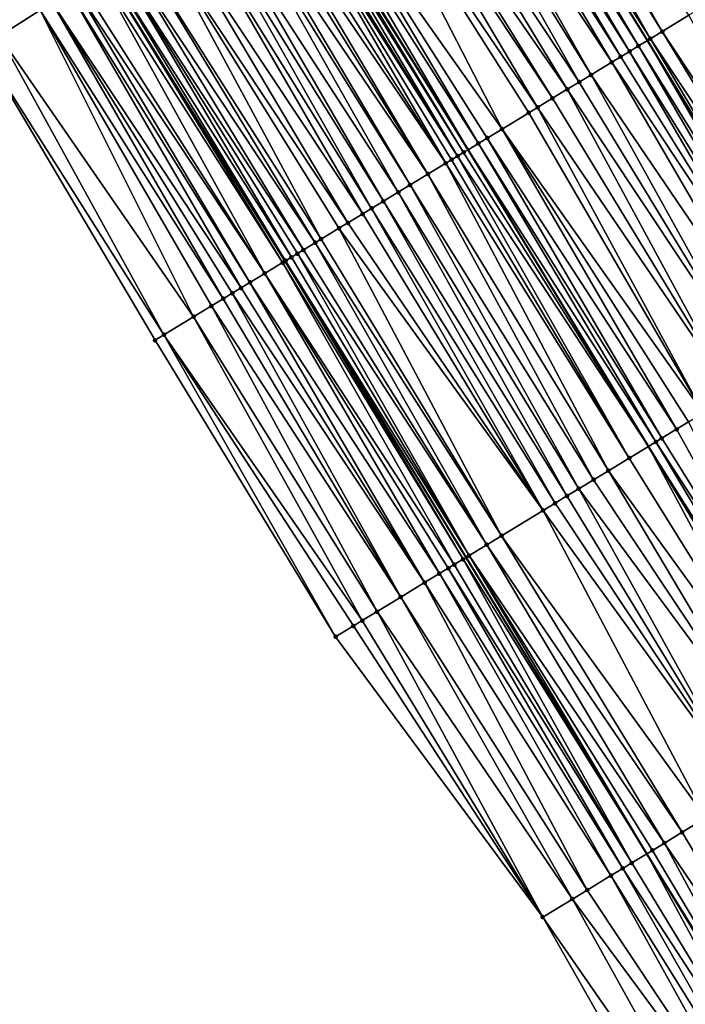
# Model space of a CAD drawing. Header units: feet. Extents: x 2004186 to 2014793, y 836912 to 864902.
# Tile 371 of 656: x 2009876 to 2009915, y 848854 to 848911. Entities that reach past the tile are written whole.
import ezdxf

# ---------------------------------------------------------------- set-up
doc = ezdxf.new("R2010")
doc.units = ezdxf.units.FT
doc.header["$LTSCALE"] = 100
doc.header["$MEASUREMENT"] = 0
for name, color, linetype, lineweight in [('EP_Travel Lane', 5, 'Continuous', 40), ('GPL_Skip Line', 2, 'Continuous', 40), ('Road Shots', 4, 'Continuous', 200), ('Road X-Section', 30, 'Continuous', 13)]:
    doc.layers.add(name, color=color, linetype=linetype, lineweight=lineweight)
doc.layers.add('I-77 SB_MM21-27-Surface-Border', color=7, linetype='Continuous')
doc.layers.add('I-77 SB_MM21-27-Surface-TIN', color=7, linetype='Continuous')

msp = doc.modelspace()

# ---------------------------------------------------------------- linework, layer by layer
at = {"layer": 'EP_Travel Lane'}
msp.add_polyline3d([(2009922.732590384, 848845.9093054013, 427.7466532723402), (2009912.311521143, 848862.9794874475, 427.6353479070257), (2009901.890393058, 848880.049765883, 427.5545564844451), (2009891.469273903, 848897.1200296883, 427.4691715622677), (2009881.063165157, 848913.8753565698, 427.4190355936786), (2009870.463312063, 848930.8352990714, 427.3590392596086), (2009859.863490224, 848947.7951915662, 427.2796639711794), (2009849.263633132, 848964.755140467, 427.2221198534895), (2009838.720720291, 848981.3424521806, 427.1364189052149), (2009827.963152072, 848998.2030135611, 427.0771608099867), (2009817.205627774, 849015.0635061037, 426.9972308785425), (2009806.448035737, 849031.9241048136, 426.949170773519), (2009795.557487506, 849048.2402471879, 426.8732766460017), (2009784.392036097, 849064.8334639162, 426.7987282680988), (2009773.226573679, 849081.4266970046, 426.7300865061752), (2009762.061131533, 849098.0198999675, 426.6504041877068), (2009750.965655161, 849114.3226856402, 426.583410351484)], dxfattribs=at)
at = {"layer": 'GPL_Skip Line'}
for points in [[(2009953.829437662, 848841.4261146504, 428.721481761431), (2009943.524610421, 848858.56616258, 428.6641164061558), (2009933.127624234, 848875.6511519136, 428.5878087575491), (2009922.730622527, 848892.7361667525, 428.519566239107), (2009912.33363203, 848909.8211631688, 428.4454982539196), (2009901.793440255, 848926.8179547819, 428.3846184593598), (2009891.20368886, 848943.7842266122, 428.3312489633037), (2009880.613957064, 848960.750467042, 428.2658008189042), (2009870.024222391, 848977.7167120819, 428.202126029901), (2009859.249325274, 848994.5654839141, 428.1196564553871), (2009848.421835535, 849011.3809139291, 428.0372503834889), (2009837.59432419, 849028.196377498, 427.9649437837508), (2009826.766831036, 849045.0118128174, 427.8841342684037), (2009815.719622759, 849061.6833479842, 427.8140215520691), (2009804.626809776, 849078.3250743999, 427.7626321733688), (2009793.534014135, 849094.966774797, 427.701693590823), (2009782.441233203, 849111.6084531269, 427.6326563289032), (2009771.182598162, 849128.138074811, 427.5321407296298)], [(2009933.158281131, 848852.2558033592, 428.2070710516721), (2009922.774190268, 848869.3486734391, 428.1384617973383), (2009912.390098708, 848886.4415446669, 428.0702190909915), (2009902.006056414, 848903.5343347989, 427.976362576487), (2009891.530412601, 848920.4104319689, 427.9136971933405), (2009880.92433474, 848937.3665026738, 427.8573967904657), (2009870.318280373, 848954.3225358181, 427.7865722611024), (2009859.712203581, 848971.2786048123, 427.72960863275), (2009849.022044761, 848987.9779411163, 427.6566642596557), (2009838.194197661, 849004.7931455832, 427.5752317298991), (2009827.36634023, 849021.608366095, 427.4986247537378), (2009816.538476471, 849038.4235964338, 427.4249755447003), (2009805.637161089, 849054.960949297, 427.3642147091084), (2009794.594976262, 849071.6363890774, 427.304301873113), (2009783.5527462, 849088.3118971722, 427.2693528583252), (2009772.510594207, 849104.9872873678, 427.1912455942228), (2009761.310572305, 849121.3920772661, 427.0964918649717)]]:
    msp.add_polyline3d(points, dxfattribs=at)
at = {"layer": 'I-77 SB_MM21-27-Surface-Border', "color": 3, "linetype": 'ByBlock', "lineweight": -2}
msp.add_polyline3d([(2009916.190808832, 848841.9269525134, 427.4272913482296), (2009906.306348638, 848859.323898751, 427.3652300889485), (2009894.37184794, 848875.4729130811, 427.2132154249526), (2009883.974851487, 848892.5579192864, 427.142303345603), (2009873.97081867, 848909.4472396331, 427.0527480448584), (2009862.872036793, 848926.0958827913, 427.0244709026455), (2009852.451987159, 848943.1679908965, 426.9473174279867), (2009842.031924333, 848960.2401201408, 426.8784663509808), (2009831.674598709, 848976.8038825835, 426.8050204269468), (2009821.351448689, 848993.9443379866, 426.7822035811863), (2009811.028325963, 849011.0847510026, 426.7466182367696), (2009801.041554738, 849028.441653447, 426.6923110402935), (2009791.258311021, 849045.3737114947, 426.6573367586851), (2009780.997530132, 849062.5701654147, 426.6372701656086), (2009770.903162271, 849079.8775549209, 426.6196813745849), (2009759.976796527, 849096.630165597, 426.552056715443), (2009748.890434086, 849112.9045776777, 426.4880582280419)], dxfattribs=at)
at = {"layer": 'I-77 SB_MM21-27-Surface-TIN', "color": 128, "linetype": 'ByBlock', "lineweight": -2}
for points in [[(2009865.756056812, 848927.8965573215, 427.1823760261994), (2009874.988709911, 848910.0827689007, 427.1073598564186), (2009877.363756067, 848911.5657240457, 427.2553744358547)], [(2009902.980997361, 848927.5593778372, 428.4376553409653), (2009902.64169887, 848927.3475370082, 428.4203208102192), (2009913.187819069, 848910.3411290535, 428.4811649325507)], [(2009903.320296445, 848927.7712177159, 428.4546242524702), (2009902.980997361, 848927.5593778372, 428.4376553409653), (2009913.187819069, 848910.3411290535, 428.4811649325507)], [(2009903.320296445, 848927.7712177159, 428.4546242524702), (2009913.187819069, 848910.3411290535, 428.4811649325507), (2009914.72533263, 848911.2771056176, 428.557372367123)], [(2009902.64169887, 848927.3475370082, 428.4203208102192), (2009901.793440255, 848926.8179547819, 428.3846184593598), (2009912.504468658, 848909.9251576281, 428.4530370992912)], [(2009902.64169887, 848927.3475370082, 428.4203208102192), (2009912.504468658, 848909.9251576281, 428.4530370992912), (2009913.187819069, 848910.3411290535, 428.4811649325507)], [(2009901.114842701, 848926.3942740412, 428.3503022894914), (2009900.605879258, 848926.0765379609, 428.3339798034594), (2009911.308598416, 848909.197219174, 428.4074624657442)], [(2009901.28449371, 848926.5001916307, 428.3578829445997), (2009901.114842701, 848926.3942740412, 428.3503022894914), (2009911.821122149, 848909.5091797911, 428.422881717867)], [(2009901.114842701, 848926.3942740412, 428.3503022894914), (2009911.308598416, 848909.197219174, 428.4074624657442), (2009911.821122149, 848909.5091797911, 428.422881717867)], [(2009901.623788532, 848926.7120383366, 428.3774779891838), (2009901.28449371, 848926.5001916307, 428.3578829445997), (2009911.821122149, 848909.5091797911, 428.422881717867)], [(2009901.623788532, 848926.7120383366, 428.3774779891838), (2009912.33363203, 848909.8211631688, 428.4454982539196), (2009901.793440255, 848926.8179547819, 428.3846184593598)], [(2009901.623788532, 848926.7120383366, 428.3774779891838), (2009911.821122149, 848909.5091797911, 428.422881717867), (2009912.33363203, 848909.8211631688, 428.4454982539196)], [(2009912.504468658, 848909.9251576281, 428.4530370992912), (2009901.793440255, 848926.8179547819, 428.3846184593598), (2009912.33363203, 848909.8211631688, 428.4454982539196)], [(2009900.096926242, 848925.7587851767, 428.3112319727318), (2009899.248686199, 848925.2291731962, 428.2640845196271), (2009910.283582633, 848908.5732458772, 428.3601609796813)], [(2009900.605879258, 848926.0765379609, 428.3339798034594), (2009900.096926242, 848925.7587851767, 428.3112319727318), (2009910.796085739, 848908.8852403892, 428.3862983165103)], [(2009900.096926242, 848925.7587851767, 428.3112319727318), (2009910.283582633, 848908.5732458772, 428.3601609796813), (2009910.796085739, 848908.8852403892, 428.3862983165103)], [(2009900.605879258, 848926.0765379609, 428.3339798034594), (2009910.796085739, 848908.8852403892, 428.3862983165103), (2009911.308598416, 848909.197219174, 428.4074624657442)], [(2009899.248686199, 848925.2291731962, 428.2640845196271), (2009898.570087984, 848924.805493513, 428.2301750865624), (2009909.087742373, 848907.8452581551, 428.2990071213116)], [(2009899.248686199, 848925.2291731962, 428.2640845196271), (2009909.087742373, 848907.8452581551, 428.2990071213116), (2009910.283582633, 848908.5732458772, 428.3601609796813)], [(2009898.570087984, 848924.805493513, 428.2301750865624), (2009897.382528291, 848924.0640746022, 428.1787324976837), (2009908.404397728, 848907.4292772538, 428.2678827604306)], [(2009898.570087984, 848924.805493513, 428.2301750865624), (2009908.404397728, 848907.4292772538, 428.2678827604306), (2009909.087742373, 848907.8452581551, 428.2990071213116)], [(2009897.382528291, 848924.0640746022, 428.1787324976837), (2009896.364612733, 848923.4285842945, 428.1391069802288), (2009907.721060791, 848907.0132836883, 428.2327538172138)], [(2009897.382528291, 848924.0640746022, 428.1787324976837), (2009907.721060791, 848907.0132836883, 428.2327538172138), (2009908.404397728, 848907.4292772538, 428.2678827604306)], [(2009896.364612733, 848923.4285842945, 428.1391069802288), (2009895.855662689, 848923.1108267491, 428.1145277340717), (2009906.866870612, 848906.4933229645, 428.1987190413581)], [(2009896.364612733, 848923.4285842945, 428.1391069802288), (2009906.866870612, 848906.4933229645, 428.1987190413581), (2009907.721060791, 848907.0132836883, 428.2327538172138)], [(2009895.855662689, 848923.1108267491, 428.1145277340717), (2009894.837760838, 848922.47531448, 428.0664546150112), (2009906.012694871, 848905.9733385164, 428.1571821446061)], [(2009895.855662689, 848923.1108267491, 428.1145277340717), (2009906.012694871, 848905.9733385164, 428.1571821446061), (2009906.866870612, 848906.4933229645, 428.1987190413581)], [(2009894.837760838, 848922.47531448, 428.0664546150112), (2009892.462632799, 848920.9924905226, 427.9689023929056), (2009903.962651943, 848904.7254105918, 428.0684826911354)], [(2009894.837760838, 848922.47531448, 428.0664546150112), (2009905.500182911, 848905.6613585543, 428.1356457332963), (2009906.012694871, 848905.9733385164, 428.1571821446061)], [(2009894.837760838, 848922.47531448, 428.0664546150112), (2009903.962651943, 848904.7254105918, 428.0684826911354), (2009905.500182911, 848905.6613585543, 428.1356457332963)], [(2009891.953683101, 848920.6747324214, 427.9441093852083), (2009891.530412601, 848920.4104319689, 427.9136971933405), (2009902.006056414, 848903.5343347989, 427.976362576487)], [(2009892.462632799, 848920.9924905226, 427.9689023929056), (2009891.953683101, 848920.6747324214, 427.9441093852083), (2009902.595949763, 848903.8934699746, 428.0129331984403)], [(2009891.953683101, 848920.6747324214, 427.9441093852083), (2009902.006056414, 848903.5343347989, 427.976362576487), (2009902.595949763, 848903.8934699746, 428.0129331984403)], [(2009892.462632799, 848920.9924905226, 427.9689023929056), (2009903.108458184, 848904.2054557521, 428.0363085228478), (2009903.962651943, 848904.7254105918, 428.0684826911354)], [(2009892.462632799, 848920.9924905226, 427.9689023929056), (2009902.595949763, 848903.8934699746, 428.0129331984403), (2009903.108458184, 848904.2054557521, 428.0363085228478)], [(2009890.93577055, 848920.0392372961, 427.9026307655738), (2009890.766114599, 848919.9333276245, 427.8980958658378), (2009901.400122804, 848903.1654603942, 427.9448673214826)], [(2009891.27509932, 848920.2510296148, 427.9013053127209), (2009890.93577055, 848920.0392372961, 427.9026307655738), (2009901.400122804, 848903.1654603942, 427.9448673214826)], [(2009891.444752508, 848920.3569437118, 427.9075424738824), (2009891.27509932, 848920.2510296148, 427.9013053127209), (2009901.741795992, 848903.3734494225, 427.9599796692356)], [(2009891.27509932, 848920.2510296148, 427.9013053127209), (2009901.400122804, 848903.1654603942, 427.9448673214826), (2009901.741795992, 848903.3734494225, 427.9599796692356)], [(2009891.444752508, 848920.3569437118, 427.9075424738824), (2009902.006056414, 848903.5343347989, 427.976362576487), (2009891.530412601, 848920.4104319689, 427.9136971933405)], [(2009891.444752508, 848920.3569437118, 427.9075424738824), (2009901.741795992, 848903.3734494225, 427.9599796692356), (2009902.006056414, 848903.5343347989, 427.976362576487)], [(2009890.087517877, 848919.5096455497, 427.8632665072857), (2009889.578574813, 848919.1918768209, 427.834385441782), (2009900.716764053, 848902.7495026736, 427.9210730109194)], [(2009890.766114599, 848919.9333276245, 427.8980958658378), (2009890.087517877, 848919.5096455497, 427.8632665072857), (2009900.716764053, 848902.7495026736, 427.9210730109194)], [(2009890.766114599, 848919.9333276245, 427.8980958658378), (2009901.058440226, 848902.9574867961, 427.9346341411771), (2009901.400122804, 848903.1654603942, 427.9448673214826)], [(2009890.766114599, 848919.9333276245, 427.8980958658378), (2009900.716764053, 848902.7495026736, 427.9210730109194), (2009901.058440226, 848902.9574867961, 427.9346341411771)], [(2009889.2392718, 848918.9800432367, 427.819837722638), (2009888.560679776, 848918.5563536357, 427.7821133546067), (2009899.691758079, 848902.1255132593, 427.8686749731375)], [(2009889.578574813, 848919.1918768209, 427.834385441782), (2009889.2392718, 848918.9800432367, 427.819837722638), (2009899.691758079, 848902.1255132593, 427.8686749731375)], [(2009889.578574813, 848919.1918768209, 427.834385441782), (2009899.691758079, 848902.1255132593, 427.8686749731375), (2009900.716764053, 848902.7495026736, 427.9210730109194)], [(2009888.221377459, 848918.3445189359, 427.7671364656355), (2009887.20348402, 848917.7089931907, 427.7138795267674), (2009897.983415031, 848901.0855305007, 427.7812178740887)], [(2009888.560679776, 848918.5563536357, 427.7821133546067), (2009888.221377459, 848918.3445189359, 427.7671364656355), (2009898.666746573, 848901.5015329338, 427.8191509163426)], [(2009888.221377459, 848918.3445189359, 427.7671364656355), (2009897.983415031, 848901.0855305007, 427.7812178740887), (2009898.666746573, 848901.5015329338, 427.8191509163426)], [(2009888.560679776, 848918.5563536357, 427.7821133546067), (2009898.666746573, 848901.5015329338, 427.8191509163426), (2009899.691758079, 848902.1255132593, 427.8686749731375)], [(2009886.694532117, 848917.391238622, 427.690445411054), (2009886.015927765, 848916.9675687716, 427.6603182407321), (2009896.445895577, 848900.149563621, 427.7080728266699)], [(2009887.20348402, 848917.7089931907, 427.7138795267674), (2009886.694532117, 848917.391238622, 427.690445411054), (2009897.129243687, 848900.5655388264, 427.7373960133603)], [(2009886.694532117, 848917.391238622, 427.690445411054), (2009896.445895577, 848900.149563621, 427.7080728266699), (2009897.129243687, 848900.5655388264, 427.7373960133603)], [(2009887.20348402, 848917.7089931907, 427.7138795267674), (2009897.129243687, 848900.5655388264, 427.7373960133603), (2009897.983415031, 848901.0855305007, 427.7812178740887)], [(2009886.015927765, 848916.9675687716, 427.6603182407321), (2009884.998028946, 848916.3320516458, 427.6103769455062), (2009895.933390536, 848899.8375722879, 427.682940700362)], [(2009886.015927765, 848916.9675687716, 427.6603182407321), (2009895.933390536, 848899.8375722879, 427.682940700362), (2009896.445895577, 848900.149563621, 427.7080728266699)], [(2009884.998028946, 848916.3320516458, 427.6103769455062), (2009884.149774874, 848915.8024621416, 427.5718751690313), (2009895.079212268, 848899.3175919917, 427.6427168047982)], [(2009884.998028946, 848916.3320516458, 427.6103769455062), (2009895.079212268, 848899.3175919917, 427.6427168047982), (2009895.933390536, 848899.8375722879, 427.682940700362)], [(2009884.149774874, 848915.8024621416, 427.5718751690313), (2009882.962229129, 848915.0610208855, 427.511837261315), (2009893.541717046, 848898.3815852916, 427.5569798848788)], [(2009884.149774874, 848915.8024621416, 427.5718751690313), (2009894.566706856, 848899.0056012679, 427.6177772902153), (2009895.079212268, 848899.3175919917, 427.6427168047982)], [(2009884.149774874, 848915.8024621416, 427.5718751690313), (2009893.541717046, 848898.3815852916, 427.5569798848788), (2009894.566706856, 848899.0056012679, 427.6177772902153)], [(2009882.962229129, 848915.0610208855, 427.511837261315), (2009882.283616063, 848914.6373649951, 427.4870799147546), (2009893.200041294, 848898.1736004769, 427.5431998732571)], [(2009882.962229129, 848915.0610208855, 427.511837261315), (2009893.200041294, 848898.1736004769, 427.5431998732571), (2009893.541717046, 848898.3815852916, 427.5569798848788)], [(2009882.283616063, 848914.6373649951, 427.4870799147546), (2009881.774669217, 848914.3196023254, 427.4605295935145), (2009892.516672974, 848897.7576584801, 427.5243778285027)], [(2009882.283616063, 848914.6373649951, 427.4870799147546), (2009892.516672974, 848897.7576584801, 427.5243778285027), (2009893.200041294, 848898.1736004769, 427.5431998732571)], [(2009880.756776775, 848913.6840749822, 427.4066580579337), (2009891.320831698, 848897.029672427, 427.4637515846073), (2009881.063165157, 848913.8753565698, 427.4190355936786)], [(2009881.26573334, 848914.0018220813, 427.4272189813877), (2009881.063165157, 848913.8753565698, 427.4190355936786), (2009891.491670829, 848897.1336627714, 427.469989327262)], [(2009891.320831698, 848897.029672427, 427.4637515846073), (2009891.469273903, 848897.1200296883, 427.4691715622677), (2009881.063165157, 848913.8753565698, 427.4190355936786)], [(2009891.491670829, 848897.1336627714, 427.469989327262), (2009881.063165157, 848913.8753565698, 427.4190355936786), (2009891.469273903, 848897.1200296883, 427.4691715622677)], [(2009881.774669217, 848914.3196023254, 427.4605295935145), (2009881.26573334, 848914.0018220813, 427.4272189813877), (2009891.833337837, 848897.3416619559, 427.4883132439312)], [(2009881.26573334, 848914.0018220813, 427.4272189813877), (2009891.491670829, 848897.1336627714, 427.469989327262), (2009891.833337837, 848897.3416619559, 427.4883132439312)], [(2009881.774669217, 848914.3196023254, 427.4605295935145), (2009892.174999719, 848897.5496695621, 427.5093002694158), (2009892.516672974, 848897.7576584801, 427.5243778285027)], [(2009881.774669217, 848914.3196023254, 427.4605295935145), (2009891.833337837, 848897.3416619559, 427.4883132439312), (2009892.174999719, 848897.5496695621, 427.5093002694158)], [(2009880.756776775, 848913.6840749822, 427.4066580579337), (2009879.738874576, 848913.048563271, 427.3587995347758), (2009890.295777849, 848896.4057616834, 427.4362304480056)], [(2009880.756776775, 848913.6840749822, 427.4066580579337), (2009890.295777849, 848896.4057616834, 427.4362304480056), (2009891.320831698, 848897.029672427, 427.4637515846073)], [(2009879.399559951, 848912.8367482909, 427.3514079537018), (2009879.060248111, 848912.6249288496, 427.3423004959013), (2009889.441582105, 848895.8858101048, 427.4050875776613)], [(2009879.738874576, 848913.048563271, 427.3587995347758), (2009879.399559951, 848912.8367482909, 427.3514079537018), (2009890.295777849, 848896.4057616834, 427.4362304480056)], [(2009879.399559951, 848912.8367482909, 427.3514079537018), (2009889.441582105, 848895.8858101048, 427.4050875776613), (2009890.295777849, 848896.4057616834, 427.4362304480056)], [(2009879.060248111, 848912.6249288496, 427.3423004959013), (2009878.042349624, 848911.9894111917, 427.2921544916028), (2009888.929069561, 848895.5738311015, 427.3838543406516)], [(2009879.060248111, 848912.6249288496, 427.3423004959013), (2009888.929069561, 848895.5738311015, 427.3838543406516), (2009889.441582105, 848895.8858101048, 427.4050875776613)], [(2009877.363756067, 848911.5657240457, 427.2553744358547), (2009874.988709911, 848910.0827689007, 427.1073598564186), (2009886.195688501, 848893.9099115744, 427.2606465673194)], [(2009878.042349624, 848911.9894111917, 427.2921544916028), (2009877.363756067, 848911.5657240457, 427.2553744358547), (2009887.904044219, 848894.949873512, 427.3415197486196)], [(2009877.363756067, 848911.5657240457, 427.2553744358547), (2009887.220697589, 848894.5338958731, 427.3114270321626), (2009887.904044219, 848894.949873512, 427.3415197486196)], [(2009877.363756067, 848911.5657240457, 427.2553744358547), (2009886.195688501, 848893.9099115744, 427.2606465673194), (2009887.220697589, 848894.5338958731, 427.3114270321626)], [(2009878.042349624, 848911.9894111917, 427.2921544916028), (2009888.41655318, 848895.2618584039, 427.3646150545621), (2009888.929069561, 848895.5738311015, 427.3838543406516)], [(2009878.042349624, 848911.9894111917, 427.2921544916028), (2009887.904044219, 848894.949873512, 427.3415197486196), (2009888.41655318, 848895.2618584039, 427.3646150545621)], [(2009914.72533263, 848911.2771056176, 428.557372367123), (2009913.187819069, 848910.3411290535, 428.4811649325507), (2009924.268143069, 848893.6721318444, 428.5921492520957)], [(2009874.988709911, 848910.0827689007, 427.1073598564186), (2009873.97081867, 848909.4472396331, 427.0527480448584), (2009884.487349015, 848892.8699229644, 427.1713391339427)], [(2009874.988709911, 848910.0827689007, 427.1073598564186), (2009884.487349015, 848892.8699229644, 427.1713391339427), (2009886.195688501, 848893.9099115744, 427.2606465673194)], [(2009911.821122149, 848909.5091797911, 428.422881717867), (2009922.38894998, 848892.5281766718, 428.5041203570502), (2009912.33363203, 848909.8211631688, 428.4454982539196)], [(2009912.504468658, 848909.9251576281, 428.4530370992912), (2009912.33363203, 848909.8211631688, 428.4454982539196), (2009922.730622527, 848892.7361667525, 428.519566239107)], [(2009922.38894998, 848892.5281766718, 428.5041203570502), (2009922.730622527, 848892.7361667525, 428.519566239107), (2009912.33363203, 848909.8211631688, 428.4454982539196)], [(2009913.187819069, 848910.3411290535, 428.4811649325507), (2009912.504468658, 848909.9251576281, 428.4530370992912), (2009923.584803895, 848893.256141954, 428.5581809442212)], [(2009912.504468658, 848909.9251576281, 428.4530370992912), (2009922.730622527, 848892.7361667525, 428.519566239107), (2009923.584803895, 848893.256141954, 428.5581809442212)], [(2009913.187819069, 848910.3411290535, 428.4811649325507), (2009923.584803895, 848893.256141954, 428.5581809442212), (2009924.268143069, 848893.6721318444, 428.5921492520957)], [(2009873.97081867, 848909.4472396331, 427.0527480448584), (2009883.974851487, 848892.5579192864, 427.142303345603), (2009884.487349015, 848892.8699229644, 427.1713391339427)], [(2009911.821122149, 848909.5091797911, 428.422881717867), (2009911.308598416, 848909.197219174, 428.4074624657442), (2009921.876430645, 848892.2162088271, 428.4864145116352)], [(2009911.821122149, 848909.5091797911, 428.422881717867), (2009921.876430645, 848892.2162088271, 428.4864145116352), (2009922.38894998, 848892.5281766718, 428.5041203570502)], [(2009910.796085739, 848908.8852403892, 428.3862983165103), (2009910.283582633, 848908.5732458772, 428.3601609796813), (2009921.363914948, 848891.9042350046, 428.4668184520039)], [(2009911.308598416, 848909.197219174, 428.4074624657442), (2009910.796085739, 848908.8852403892, 428.3862983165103), (2009921.363914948, 848891.9042350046, 428.4668184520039)], [(2009911.308598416, 848909.197219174, 428.4074624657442), (2009921.363914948, 848891.9042350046, 428.4668184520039), (2009921.876430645, 848892.2162088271, 428.4864145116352)], [(2009910.283582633, 848908.5732458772, 428.3601609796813), (2009909.087742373, 848907.8452581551, 428.2990071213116), (2009920.338906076, 848891.2802503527, 428.4159241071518)], [(2009910.283582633, 848908.5732458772, 428.3601609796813), (2009920.338906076, 848891.2802503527, 428.4159241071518), (2009921.363914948, 848891.9042350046, 428.4668184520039)], [(2009909.087742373, 848907.8452581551, 428.2990071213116), (2009908.404397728, 848907.4292772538, 428.2678827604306), (2009918.801386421, 848890.344283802, 428.3428798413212)], [(2009909.087742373, 848907.8452581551, 428.2990071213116), (2009918.801386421, 848890.344283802, 428.3428798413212), (2009920.338906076, 848891.2802503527, 428.4159241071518)], [(2009907.721060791, 848907.0132836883, 428.2327538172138), (2009906.866870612, 848906.4933229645, 428.1987190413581), (2009917.263853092, 848889.4083397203, 428.2769406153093)], [(2009908.404397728, 848907.4292772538, 428.2678827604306), (2009907.721060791, 848907.0132836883, 428.2327538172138), (2009918.801386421, 848890.344283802, 428.3428798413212)], [(2009907.721060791, 848907.0132836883, 428.2327538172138), (2009917.263853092, 848889.4083397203, 428.2769406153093), (2009918.801386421, 848890.344283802, 428.3428798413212)], [(2009906.866870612, 848906.4933229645, 428.1987190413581), (2009906.012694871, 848905.9733385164, 428.1571821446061), (2009917.263853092, 848889.4083397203, 428.2769406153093)], [(2009906.012694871, 848905.9733385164, 428.1571821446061), (2009905.500182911, 848905.6613585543, 428.1356457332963), (2009915.555480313, 848888.3684058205, 428.204929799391)], [(2009906.012694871, 848905.9733385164, 428.1571821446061), (2009915.555480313, 848888.3684058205, 428.204929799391), (2009917.263853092, 848889.4083397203, 428.2769406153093)], [(2009905.500182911, 848905.6613585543, 428.1356457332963), (2009903.962651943, 848904.7254105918, 428.0684826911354), (2009915.555480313, 848888.3684058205, 428.204929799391)], [(2009903.962651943, 848904.7254105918, 428.0684826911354), (2009903.108458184, 848904.2054557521, 428.0363085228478), (2009914.017950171, 848887.4324565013, 428.1373344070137)], [(2009903.962651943, 848904.7254105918, 428.0684826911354), (2009914.701295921, 848887.848435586, 428.1678857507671), (2009915.555480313, 848888.3684058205, 428.204929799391)], [(2009903.962651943, 848904.7254105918, 428.0684826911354), (2009914.017950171, 848887.4324565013, 428.1373344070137), (2009914.701295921, 848887.848435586, 428.1678857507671)], [(2009903.108458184, 848904.2054557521, 428.0363085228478), (2009902.595949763, 848903.8934699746, 428.0129331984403), (2009913.163750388, 848886.9125115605, 428.1082886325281)], [(2009903.108458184, 848904.2054557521, 428.0363085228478), (2009913.163750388, 848886.9125115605, 428.1082886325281), (2009914.017950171, 848887.4324565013, 428.1373344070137)], [(2009902.595949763, 848903.8934699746, 428.0129331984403), (2009902.006056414, 848903.5343347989, 427.976362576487), (2009912.82207616, 848886.7045242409, 428.0937158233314)], [(2009902.595949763, 848903.8934699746, 428.0129331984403), (2009912.82207616, 848886.7045242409, 428.0937158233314), (2009913.163750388, 848886.9125115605, 428.1082886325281)], [(2009901.400122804, 848903.1654603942, 427.9448673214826), (2009901.058440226, 848902.9574867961, 427.9346341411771), (2009911.284576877, 848885.7685242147, 428.0100859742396)], [(2009901.741795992, 848903.3734494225, 427.9599796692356), (2009901.400122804, 848903.1654603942, 427.9448673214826), (2009912.390098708, 848886.4415446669, 428.0702190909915)], [(2009901.400122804, 848903.1654603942, 427.9448673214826), (2009911.284576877, 848885.7685242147, 428.0100859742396), (2009912.390098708, 848886.4415446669, 428.0702190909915)], [(2009901.741795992, 848903.3734494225, 427.9599796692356), (2009912.390098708, 848886.4415446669, 428.0702190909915), (2009902.006056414, 848903.5343347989, 427.976362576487)], [(2009912.82207616, 848886.7045242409, 428.0937158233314), (2009902.006056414, 848903.5343347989, 427.976362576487), (2009912.390098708, 848886.4415446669, 428.0702190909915)], [(2009900.716764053, 848902.7495026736, 427.9210730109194), (2009899.691758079, 848902.1255132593, 427.8686749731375), (2009910.088754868, 848885.0405065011, 427.9394457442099)], [(2009901.058440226, 848902.9574867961, 427.9346341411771), (2009900.716764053, 848902.7495026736, 427.9210730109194), (2009911.284576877, 848885.7685242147, 428.0100859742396)], [(2009900.716764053, 848902.7495026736, 427.9210730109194), (2009910.088754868, 848885.0405065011, 427.9394457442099), (2009911.284576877, 848885.7685242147, 428.0100859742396)], [(2009899.691758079, 848902.1255132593, 427.8686749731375), (2009898.666746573, 848901.5015329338, 427.8191509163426), (2009909.234580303, 848884.520520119, 427.8972955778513)], [(2009899.691758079, 848902.1255132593, 427.8686749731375), (2009909.234580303, 848884.520520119, 427.8972955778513), (2009910.088754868, 848885.0405065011, 427.9394457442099)], [(2009898.666746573, 848901.5015329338, 427.8191509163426), (2009897.983415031, 848901.0855305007, 427.7812178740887), (2009908.380413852, 848884.0005204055, 427.8509297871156)], [(2009898.666746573, 848901.5015329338, 427.8191509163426), (2009908.380413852, 848884.0005204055, 427.8509297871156), (2009909.234580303, 848884.520520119, 427.8972955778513)], [(2009897.983415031, 848901.0855305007, 427.7812178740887), (2009897.129243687, 848900.5655388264, 427.7373960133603), (2009907.697078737, 848883.5845238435, 427.8148518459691)], [(2009897.983415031, 848901.0855305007, 427.7812178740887), (2009907.697078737, 848883.5845238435, 427.8148518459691), (2009908.380413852, 848884.0005204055, 427.8509297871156)], [(2009897.129243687, 848900.5655388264, 427.7373960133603), (2009896.445895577, 848900.149563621, 427.7080728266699), (2009907.01372538, 848883.1685572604, 427.7882536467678)], [(2009897.129243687, 848900.5655388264, 427.7373960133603), (2009907.01372538, 848883.1685572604, 427.7882536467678), (2009907.697078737, 848883.5845238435, 427.8148518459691)], [(2009895.933390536, 848899.8375722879, 427.682940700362), (2009895.079212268, 848899.3175919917, 427.6427168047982), (2009906.330376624, 848882.752583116, 427.7592645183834)], [(2009896.445895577, 848900.149563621, 427.7080728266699), (2009895.933390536, 848899.8375722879, 427.682940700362), (2009906.330376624, 848882.752583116, 427.7592645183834)], [(2009896.445895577, 848900.149563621, 427.7080728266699), (2009906.330376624, 848882.752583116, 427.7592645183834), (2009907.01372538, 848883.1685572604, 427.7882536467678)], [(2009895.079212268, 848899.3175919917, 427.6427168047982), (2009894.566706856, 848899.0056012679, 427.6177772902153), (2009906.330376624, 848882.752583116, 427.7592645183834)], [(2009894.566706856, 848899.0056012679, 427.6177772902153), (2009893.541717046, 848898.3815852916, 427.5569798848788), (2009903.938682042, 848881.2966307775, 427.6442580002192)], [(2009894.566706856, 848899.0056012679, 427.6177772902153), (2009903.938682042, 848881.2966307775, 427.6442580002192), (2009906.330376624, 848882.752583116, 427.7592645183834)], [(2009893.200041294, 848898.1736004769, 427.5431998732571), (2009892.516672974, 848897.7576584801, 427.5243778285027), (2009903.084495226, 848880.7766645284, 427.6084742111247)], [(2009893.541717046, 848898.3815852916, 427.5569798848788), (2009893.200041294, 848898.1736004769, 427.5431998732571), (2009903.938682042, 848881.2966307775, 427.6442580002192)], [(2009893.200041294, 848898.1736004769, 427.5431998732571), (2009903.084495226, 848880.7766645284, 427.6084742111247), (2009903.938682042, 848881.2966307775, 427.6442580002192)], [(2009891.833337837, 848897.3416619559, 427.4883132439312), (2009891.491670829, 848897.1336627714, 427.469989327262), (2009902.059481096, 848880.1526885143, 427.5603112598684)], [(2009892.174999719, 848897.5496695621, 427.5093002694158), (2009891.833337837, 848897.3416619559, 427.4883132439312), (2009902.059481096, 848880.1526885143, 427.5603112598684)], [(2009892.516672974, 848897.7576584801, 427.5243778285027), (2009892.174999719, 848897.5496695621, 427.5093002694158), (2009903.084495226, 848880.7766645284, 427.6084742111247)], [(2009892.174999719, 848897.5496695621, 427.5093002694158), (2009902.059481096, 848880.1526885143, 427.5603112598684), (2009903.084495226, 848880.7766645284, 427.6084742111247)], [(2009891.320831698, 848897.029672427, 427.4637515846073), (2009890.295777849, 848896.4057616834, 427.4362304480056), (2009901.205266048, 848879.6327686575, 427.5391974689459)], [(2009891.320831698, 848897.029672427, 427.4637515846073), (2009901.717801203, 848879.9447105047, 427.5486824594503), (2009891.469273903, 848897.1200296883, 427.4691715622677)], [(2009891.320831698, 848897.029672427, 427.4637515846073), (2009901.205266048, 848879.6327686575, 427.5391974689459), (2009901.717801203, 848879.9447105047, 427.5486824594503)], [(2009891.491670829, 848897.1336627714, 427.469989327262), (2009891.469273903, 848897.1200296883, 427.4691715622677), (2009901.890393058, 848880.049765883, 427.5545564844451)], [(2009901.717801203, 848879.9447105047, 427.5486824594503), (2009901.890393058, 848880.049765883, 427.5545564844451), (2009891.469273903, 848897.1200296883, 427.4691715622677)], [(2009891.491670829, 848897.1336627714, 427.469989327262), (2009901.890393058, 848880.049765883, 427.5545564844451), (2009902.059481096, 848880.1526885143, 427.5603112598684)], [(2009890.295777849, 848896.4057616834, 427.4362304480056), (2009889.441582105, 848895.8858101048, 427.4050875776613), (2009900.35106711, 848879.112822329, 427.5097128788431)], [(2009890.295777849, 848896.4057616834, 427.4362304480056), (2009900.863583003, 848879.4247958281, 427.5292066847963), (2009901.205266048, 848879.6327686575, 427.5391974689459)], [(2009890.295777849, 848896.4057616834, 427.4362304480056), (2009900.35106711, 848879.112822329, 427.5097128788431), (2009900.863583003, 848879.4247958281, 427.5292066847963)], [(2009889.441582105, 848895.8858101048, 427.4050875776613), (2009888.929069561, 848895.5738311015, 427.3838543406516), (2009899.496891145, 848878.5928382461, 427.4682897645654)], [(2009889.441582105, 848895.8858101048, 427.4050875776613), (2009899.496891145, 848878.5928382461, 427.4682897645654), (2009900.35106711, 848879.112822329, 427.5097128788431)], [(2009888.41655318, 848895.2618584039, 427.3646150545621), (2009887.904044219, 848894.949873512, 427.3415197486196), (2009898.130203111, 848877.7608743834, 427.4053866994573)], [(2009888.929069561, 848895.5738311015, 427.3838543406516), (2009888.41655318, 848895.2618584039, 427.3646150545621), (2009899.496891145, 848878.5928382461, 427.4682897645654)], [(2009888.41655318, 848895.2618584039, 427.3646150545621), (2009898.130203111, 848877.7608743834, 427.4053866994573), (2009899.496891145, 848878.5928382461, 427.4682897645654)], [(2009887.220697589, 848894.5338958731, 427.3114270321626), (2009886.195688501, 848893.9099115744, 427.2606465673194), (2009896.763522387, 848876.9288985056, 427.3386843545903)], [(2009887.904044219, 848894.949873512, 427.3415197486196), (2009887.220697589, 848894.5338958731, 427.3114270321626), (2009898.130203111, 848877.7608743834, 427.4053866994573)], [(2009887.220697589, 848894.5338958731, 427.3114270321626), (2009896.763522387, 848876.9288985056, 427.3386843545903), (2009898.130203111, 848877.7608743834, 427.4053866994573)], [(2009886.195688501, 848893.9099115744, 427.2606465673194), (2009884.487349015, 848892.8699229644, 427.1713391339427), (2009895.909340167, 848876.408924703, 427.3005119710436)], [(2009886.195688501, 848893.9099115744, 427.2606465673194), (2009895.909340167, 848876.408924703, 427.3005119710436), (2009896.763522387, 848876.9288985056, 427.3386843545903)], [(2009884.487349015, 848892.8699229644, 427.1713391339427), (2009883.974851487, 848892.5579192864, 427.142303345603), (2009894.37184794, 848875.4729130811, 427.2132154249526)], [(2009884.487349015, 848892.8699229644, 427.1713391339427), (2009895.396836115, 848876.0969317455, 427.2748651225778), (2009895.909340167, 848876.408924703, 427.3005119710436)], [(2009884.487349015, 848892.8699229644, 427.1713391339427), (2009894.37184794, 848875.4729130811, 427.2132154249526), (2009895.396836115, 848876.0969317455, 427.2748651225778)], [(2009914.701295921, 848887.848435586, 428.1678857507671), (2009914.017950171, 848887.4324565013, 428.1373344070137), (2009923.731594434, 848869.931481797, 428.1810993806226)], [(2009914.017950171, 848887.4324565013, 428.1373344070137), (2009913.163750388, 848886.9125115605, 428.1082886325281), (2009923.731594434, 848869.931481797, 428.1810993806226)], [(2009912.82207616, 848886.7045242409, 428.0937158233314), (2009912.390098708, 848886.4415446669, 428.0702190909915), (2009923.048246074, 848869.5155070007, 428.1519038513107)], [(2009913.163750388, 848886.9125115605, 428.1082886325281), (2009912.82207616, 848886.7045242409, 428.0937158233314), (2009923.731594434, 848869.931481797, 428.1810993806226)], [(2009912.82207616, 848886.7045242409, 428.0937158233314), (2009923.048246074, 848869.5155070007, 428.1519038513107), (2009923.731594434, 848869.931481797, 428.1810993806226)], [(2009911.284576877, 848885.7685242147, 428.0100859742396), (2009921.852400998, 848868.7875271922, 428.0932493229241), (2009912.390098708, 848886.4415446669, 428.0702190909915)], [(2009921.852400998, 848868.7875271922, 428.0932493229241), (2009922.774190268, 848869.3486734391, 428.1384617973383), (2009912.390098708, 848886.4415446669, 428.0702190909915)], [(2009923.048246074, 848869.5155070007, 428.1519038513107), (2009912.390098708, 848886.4415446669, 428.0702190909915), (2009922.774190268, 848869.3486734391, 428.1384617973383)], [(2009911.284576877, 848885.7685242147, 428.0100859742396), (2009910.088754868, 848885.0405065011, 427.9394457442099), (2009921.852400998, 848868.7875271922, 428.0932493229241)], [(2009910.088754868, 848885.0405065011, 427.9394457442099), (2009909.234580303, 848884.520520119, 427.8972955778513), (2009920.314914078, 848867.85150685, 428.0031946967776)], [(2009910.088754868, 848885.0405065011, 427.9394457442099), (2009920.314914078, 848867.85150685, 428.0031946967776), (2009921.852400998, 848868.7875271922, 428.0932493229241)], [(2009909.234580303, 848884.520520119, 427.8972955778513), (2009908.380413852, 848884.0005204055, 427.8509297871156), (2009920.314914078, 848867.85150685, 428.0031946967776)], [(2009908.380413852, 848884.0005204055, 427.8509297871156), (2009907.697078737, 848883.5845238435, 427.8148518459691), (2009918.094070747, 848866.4995249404, 427.8881276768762)], [(2009908.380413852, 848884.0005204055, 427.8509297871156), (2009918.094070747, 848866.4995249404, 427.8881276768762), (2009920.314914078, 848867.85150685, 428.0031946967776)], [(2009907.01372538, 848883.1685572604, 427.7882536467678), (2009906.330376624, 848882.752583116, 427.7592645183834), (2009918.094070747, 848866.4995249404, 427.8881276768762)], [(2009907.697078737, 848883.5845238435, 427.8148518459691), (2009907.01372538, 848883.1685572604, 427.7882536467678), (2009918.094070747, 848866.4995249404, 427.8881276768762)], [(2009906.330376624, 848882.752583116, 427.7592645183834), (2009903.938682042, 848881.2966307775, 427.6442580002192), (2009915.702366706, 848865.0435881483, 427.7780363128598)], [(2009906.330376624, 848882.752583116, 427.7592645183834), (2009915.702366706, 848865.0435881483, 427.7780363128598), (2009918.094070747, 848866.4995249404, 427.8881276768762)], [(2009903.938682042, 848881.2966307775, 427.6442580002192), (2009903.084495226, 848880.7766645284, 427.6084742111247), (2009914.335682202, 848864.2116184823, 427.7132976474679)], [(2009903.938682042, 848881.2966307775, 427.6442580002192), (2009914.335682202, 848864.2116184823, 427.7132976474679), (2009915.702366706, 848865.0435881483, 427.7780363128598)], [(2009903.084495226, 848880.7766645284, 427.6084742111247), (2009902.059481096, 848880.1526885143, 427.5603112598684), (2009913.310659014, 848863.5876573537, 427.6698413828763)], [(2009903.084495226, 848880.7766645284, 427.6084742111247), (2009913.310659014, 848863.5876573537, 427.6698413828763), (2009914.335682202, 848864.2116184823, 427.7132976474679)], [(2009901.717801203, 848879.9447105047, 427.5486824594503), (2009901.205266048, 848879.6327686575, 427.5391974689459), (2009911.431408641, 848862.4437963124, 427.6115776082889)], [(2009901.717801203, 848879.9447105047, 427.5486824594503), (2009912.311521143, 848862.9794874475, 427.6353479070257), (2009901.890393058, 848880.049765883, 427.5545564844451)], [(2009901.717801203, 848879.9447105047, 427.5486824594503), (2009911.431408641, 848862.4437963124, 427.6115776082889), (2009912.311521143, 848862.9794874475, 427.6353479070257)], [(2009902.059481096, 848880.1526885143, 427.5603112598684), (2009901.890393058, 848880.049765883, 427.5545564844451), (2009912.311521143, 848862.9794874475, 427.6353479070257)], [(2009902.059481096, 848880.1526885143, 427.5603112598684), (2009912.311521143, 848862.9794874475, 427.6353479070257), (2009912.627304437, 848863.1716927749, 427.6438766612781)], [(2009902.059481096, 848880.1526885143, 427.5603112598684), (2009912.627304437, 848863.1716927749, 427.6438766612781), (2009913.310659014, 848863.5876573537, 427.6698413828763)], [(2009900.863583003, 848879.4247958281, 427.5292066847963), (2009900.35106711, 848879.112822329, 427.5097128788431), (2009910.918888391, 848862.1318299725, 427.5943474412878)], [(2009901.205266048, 848879.6327686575, 427.5391974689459), (2009900.863583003, 848879.4247958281, 427.5292066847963), (2009911.431408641, 848862.4437963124, 427.6115776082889)], [(2009900.863583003, 848879.4247958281, 427.5292066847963), (2009910.918888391, 848862.1318299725, 427.5943474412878), (2009911.431408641, 848862.4437963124, 427.6115776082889)], [(2009900.35106711, 848879.112822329, 427.5097128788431), (2009899.496891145, 848878.5928382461, 427.4682897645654), (2009910.23554455, 848861.7158477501, 427.5628036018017)], [(2009900.35106711, 848879.112822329, 427.5097128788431), (2009910.23554455, 848861.7158477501, 427.5628036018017), (2009910.918888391, 848862.1318299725, 427.5943474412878)], [(2009899.496891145, 848878.5928382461, 427.4682897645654), (2009898.130203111, 848877.7608743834, 427.4053866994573), (2009908.868860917, 848860.8838766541, 427.4976128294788)], [(2009899.496891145, 848878.5928382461, 427.4682897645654), (2009908.868860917, 848860.8838766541, 427.4976128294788), (2009910.23554455, 848861.7158477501, 427.5628036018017)], [(2009898.130203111, 848877.7608743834, 427.4053866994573), (2009896.763522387, 848876.9288985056, 427.3386843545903), (2009908.014690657, 848860.3638831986, 427.4532255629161)], [(2009898.130203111, 848877.7608743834, 427.4053866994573), (2009908.014690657, 848860.3638831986, 427.4532255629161), (2009908.868860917, 848860.8838766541, 427.4976128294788)], [(2009896.763522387, 848876.9288985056, 427.3386843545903), (2009895.909340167, 848876.408924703, 427.3005119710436), (2009906.306348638, 848859.323898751, 427.3652300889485)], [(2009896.763522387, 848876.9288985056, 427.3386843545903), (2009906.306348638, 848859.323898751, 427.3652300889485), (2009908.014690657, 848860.3638831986, 427.4532255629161)], [(2009895.909340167, 848876.408924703, 427.3005119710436), (2009895.396836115, 848876.0969317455, 427.2748651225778), (2009906.306348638, 848859.323898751, 427.3652300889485)], [(2009895.396836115, 848876.0969317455, 427.2748651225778), (2009894.37184794, 848875.4729130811, 427.2132154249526), (2009906.306348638, 848859.323898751, 427.3652300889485)], [(2009915.702366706, 848865.0435881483, 427.7780363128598), (2009914.335682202, 848864.2116184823, 427.7132976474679), (2009924.561750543, 848847.0227681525, 427.824269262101)], [(2009914.335682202, 848864.2116184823, 427.7132976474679), (2009913.310659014, 848863.5876573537, 427.6698413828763), (2009924.561750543, 848847.0227681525, 427.824269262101)], [(2009913.310659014, 848863.5876573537, 427.6698413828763), (2009912.627304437, 848863.1716927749, 427.6438766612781), (2009922.853380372, 848845.9828299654, 427.750902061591)], [(2009913.310659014, 848863.5876573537, 427.6698413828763), (2009922.853380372, 848845.9828299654, 427.750902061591), (2009924.561750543, 848847.0227681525, 427.824269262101)], [(2009911.431408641, 848862.4437963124, 427.6115776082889), (2009921.828342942, 848845.3588922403, 427.7148463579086), (2009912.311521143, 848862.9794874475, 427.6353479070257)], [(2009912.627304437, 848863.1716927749, 427.6438766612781), (2009912.311521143, 848862.9794874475, 427.6353479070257), (2009922.853380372, 848845.9828299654, 427.750902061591)], [(2009921.828342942, 848845.3588922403, 427.7148463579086), (2009922.732590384, 848845.9093054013, 427.7466532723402), (2009912.311521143, 848862.9794874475, 427.6353479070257)], [(2009922.853380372, 848845.9828299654, 427.750902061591), (2009912.311521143, 848862.9794874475, 427.6353479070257), (2009922.732590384, 848845.9093054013, 427.7466532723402)], [(2009911.431408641, 848862.4437963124, 427.6115776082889), (2009910.918888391, 848862.1318299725, 427.5943474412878), (2009921.828342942, 848845.3588922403, 427.7148463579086)], [(2009910.23554455, 848861.7158477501, 427.5628036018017), (2009908.868860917, 848860.8838766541, 427.4976128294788), (2009919.949133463, 848844.2149639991, 427.6353328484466)], [(2009910.918888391, 848862.1318299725, 427.5943474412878), (2009910.23554455, 848861.7158477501, 427.5628036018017), (2009920.803312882, 848844.7349424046, 427.6749609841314)], [(2009910.23554455, 848861.7158477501, 427.5628036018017), (2009919.949133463, 848844.2149639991, 427.6353328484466), (2009920.803312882, 848844.7349424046, 427.6749609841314)], [(2009910.918888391, 848862.1318299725, 427.5943474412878), (2009920.803312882, 848844.7349424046, 427.6749609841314), (2009921.828342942, 848845.3588922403, 427.7148463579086)], [(2009908.868860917, 848860.8838766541, 427.4976128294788), (2009908.014690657, 848860.3638831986, 427.4532255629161), (2009919.949133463, 848844.2149639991, 427.6353328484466)], [(2009908.014690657, 848860.3638831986, 427.4532255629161), (2009906.306348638, 848859.323898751, 427.3652300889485), (2009917.728298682, 848842.8629680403, 427.5158233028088)], [(2009908.014690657, 848860.3638831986, 427.4532255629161), (2009917.728298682, 848842.8629680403, 427.5158233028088), (2009919.949133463, 848844.2149639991, 427.6353328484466)], [(2009906.306348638, 848859.323898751, 427.3652300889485), (2009916.190808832, 848841.9269525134, 427.4272913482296), (2009917.728298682, 848842.8629680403, 427.5158233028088)]]:
    msp.add_3dface(points, dxfattribs=at)
at = {"layer": 'Road Shots', "lineweight": 100}
for p in [(2009912.504468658, 848909.9251576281, 428.4530370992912), (2009913.187819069, 848910.3411290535, 428.4811649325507), (2009911.821122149, 848909.5091797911, 428.422881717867), (2009910.796085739, 848908.8852403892, 428.3862983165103), (2009911.308598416, 848909.197219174, 428.4074624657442), (2009910.283582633, 848908.5732458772, 428.3601609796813), (2009909.087742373, 848907.8452581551, 428.2990071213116), (2009907.721060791, 848907.0132836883, 428.2327538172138), (2009908.404397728, 848907.4292772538, 428.2678827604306), (2009906.866870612, 848906.4933229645, 428.1987190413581), (2009906.012694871, 848905.9733385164, 428.1571821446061), (2009905.500182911, 848905.6613585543, 428.1356457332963), (2009903.962651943, 848904.7254105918, 428.0684826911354), (2009903.108458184, 848904.2054557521, 428.0363085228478), (2009902.595949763, 848903.8934699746, 428.0129331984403), (2009901.400122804, 848903.1654603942, 427.9448673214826), (2009901.741795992, 848903.3734494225, 427.9599796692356), (2009900.716764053, 848902.7495026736, 427.9210730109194), (2009901.058440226, 848902.9574867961, 427.9346341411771), (2009899.691758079, 848902.1255132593, 427.8686749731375), (2009898.666746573, 848901.5015329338, 427.8191509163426), (2009897.983415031, 848901.0855305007, 427.7812178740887), (2009897.129243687, 848900.5655388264, 427.7373960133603), (2009895.933390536, 848899.8375722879, 427.682940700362), (2009896.445895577, 848900.149563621, 427.7080728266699), (2009895.079212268, 848899.3175919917, 427.6427168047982), (2009894.566706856, 848899.0056012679, 427.6177772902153), (2009893.200041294, 848898.1736004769, 427.5431998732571), (2009893.541717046, 848898.3815852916, 427.5569798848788), (2009891.833337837, 848897.3416619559, 427.4883132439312), (2009892.174999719, 848897.5496695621, 427.5093002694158), (2009892.516672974, 848897.7576584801, 427.5243778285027), (2009891.320831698, 848897.029672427, 427.4637515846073), (2009891.491670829, 848897.1336627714, 427.469989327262), (2009890.295777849, 848896.4057616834, 427.4362304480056), (2009889.441582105, 848895.8858101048, 427.4050875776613), (2009888.41655318, 848895.2618584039, 427.3646150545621), (2009888.929069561, 848895.5738311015, 427.3838543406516), (2009887.220697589, 848894.5338958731, 427.3114270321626), (2009887.904044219, 848894.949873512, 427.3415197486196), (2009886.195688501, 848893.9099115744, 427.2606465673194), (2009884.487349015, 848892.8699229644, 427.1713391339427), (2009883.974851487, 848892.5579192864, 427.142303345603), (2009914.017950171, 848887.4324565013, 428.1373344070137), (2009912.82207616, 848886.7045242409, 428.0937158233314), (2009913.163750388, 848886.9125115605, 428.1082886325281), (2009911.284576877, 848885.7685242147, 428.0100859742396), (2009910.088754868, 848885.0405065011, 427.9394457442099), (2009909.234580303, 848884.520520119, 427.8972955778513), (2009908.380413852, 848884.0005204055, 427.8509297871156), (2009907.01372538, 848883.1685572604, 427.7882536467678), (2009907.697078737, 848883.5845238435, 427.8148518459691), (2009906.330376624, 848882.752583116, 427.7592645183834), (2009903.938682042, 848881.2966307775, 427.6442580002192), (2009903.084495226, 848880.7766645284, 427.6084742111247), (2009901.717801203, 848879.9447105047, 427.5486824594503), (2009902.059481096, 848880.1526885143, 427.5603112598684), (2009900.863583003, 848879.4247958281, 427.5292066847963), (2009901.205266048, 848879.6327686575, 427.5391974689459), (2009900.35106711, 848879.112822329, 427.5097128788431), (2009899.496891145, 848878.5928382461, 427.4682897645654), (2009898.130203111, 848877.7608743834, 427.4053866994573), (2009896.763522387, 848876.9288985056, 427.3386843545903), (2009895.909340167, 848876.408924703, 427.3005119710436), (2009895.396836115, 848876.0969317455, 427.2748651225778), (2009894.37184794, 848875.4729130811, 427.2132154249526), (2009914.335682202, 848864.2116184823, 427.7132976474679), (2009913.310659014, 848863.5876573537, 427.6698413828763), (2009912.627304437, 848863.1716927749, 427.6438766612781), (2009911.431408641, 848862.4437963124, 427.6115776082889), (2009910.23554455, 848861.7158477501, 427.5628036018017), (2009910.918888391, 848862.1318299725, 427.5943474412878), (2009908.868860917, 848860.8838766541, 427.4976128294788), (2009908.014690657, 848860.3638831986, 427.4532255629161), (2009906.306348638, 848859.323898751, 427.3652300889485)]:
    msp.add_point(p, dxfattribs=at)
at = {"layer": 'Road X-Section', "extrusion": (0.5294869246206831, -0.8483125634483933, 0.003064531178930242), "elevation": 344062.7470769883, "flags": 128}
msp.add_lwpolyline([(2154497.909740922, -627.341213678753), (2154499.109740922, -627.2866016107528), (2154501.909740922, -627.1385863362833), (2154502.709740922, -627.101806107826), (2154503.909740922, -627.0516598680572), (2154504.309740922, -627.0425523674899), (2154504.709740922, -627.0351607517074), (2154505.909740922, -626.9873020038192), (2154506.509740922, -626.9667409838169), (2154507.109740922, -626.9334302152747), (2154507.709740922, -626.9068797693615), (2154508.509740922, -626.8821223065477), (2154509.909740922, -626.8220841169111), (2154510.909740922, -626.7835821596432), (2154512.109740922, -626.7336406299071), (2154512.909740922, -626.703513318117), (2154513.509740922, -626.6800790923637), (2154514.709740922, -626.6268219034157), (2154515.109740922, -626.6118449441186), (2154515.909740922, -626.5741203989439), (2154516.309740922, -626.5595726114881), (2154516.909740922, -626.5306914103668), (2154517.709740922, -626.4958618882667), (2154517.909740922, -626.4913269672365), (2154518.309740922, -626.492652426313), (2154518.509740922, -626.486415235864), (2154519.109740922, -626.4498481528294), (2154519.709740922, -626.4250550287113), (2154522.509740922, -626.3275023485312), (2154523.709740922, -626.2794290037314), (2154524.309740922, -626.2548496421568), (2154525.509740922, -626.2152239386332), (2154526.909740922, -626.1637811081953), (2154527.709740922, -626.1298715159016), (2154528.709740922, -626.0827238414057), (2154529.309740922, -626.0599759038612), (2154529.909740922, -626.0436533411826), (2154530.109740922, -626.0360726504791), (2154530.509740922, -626.0164775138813), (2154531.709740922, -625.9736344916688), (2154532.109740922, -625.956299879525), (2154532.509740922, -625.9393308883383), (2154533.909740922, -625.8843058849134), (2154534.509740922, -625.8575744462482), (2154536.509740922, -625.7777443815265), (2154536.909740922, -625.7607450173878), (2154538.309740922, -625.7117084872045), (2154539.509740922, -625.6599702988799), (2154540.509740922, -625.6248174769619), (2154541.309740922, -625.6014220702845), (2154541.909740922, -625.5890830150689), (2154542.309740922, -625.5871902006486), (2154542.509740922, -625.5741553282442), (2154542.709740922, -625.5560515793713), (2154542.909740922, -625.5414450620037), (2154543.309740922, -625.5257677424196), (2154543.509740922, -625.5206387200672), (2154543.709740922, -625.5175540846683), (2154543.909740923, -625.5103773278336), (2154544.309740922, -625.4912545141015), (2154544.709740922, -625.4778905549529), (2154545.109740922, -625.4533833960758), (2154545.709740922, -625.4332037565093), (2154546.109740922, -625.4203421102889), (2154546.709740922, -625.398003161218), (2154547.309740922, -625.3783217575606), (2154548.709740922, -625.3265700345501), (2154549.109740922, -625.3112397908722), (2154551.509740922, -625.2279786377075)], dxfattribs=at)
at = {"layer": 'Road X-Section', "extrusion": (0.5198495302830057, -0.8542498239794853, 0.003701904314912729), "elevation": 319672.5033097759, "flags": 128}
msp.add_lwpolyline([(2158254.217742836, -756.2598979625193), (2158254.817742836, -756.2308619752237), (2158256.817742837, -756.1415539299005), (2158258.017742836, -756.0907731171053), (2158258.817742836, -756.0606801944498), (2158259.417742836, -756.0375847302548), (2158260.017742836, -756.0183453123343), (2158260.617742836, -755.997111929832), (2158261.617742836, -755.9659688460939), (2158262.817742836, -755.9384475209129), (2158263.017742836, -755.9322097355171), (2158263.417742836, -755.9138856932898), (2158263.817742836, -755.8928985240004), (2158264.217742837, -755.8778208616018), (2158265.017742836, -755.858998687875), (2158265.417742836, -755.84521858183), (2158266.617742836, -755.7844207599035), (2158267.217742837, -755.7594810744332), (2158268.217742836, -755.7192569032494), (2158268.817742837, -755.6941246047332), (2158269.617742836, -755.6648012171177), (2158270.617742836, -755.6209790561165), (2158271.417742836, -755.583045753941), (2158272.617742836, -755.5335213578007), (2158273.817742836, -755.4811229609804), (2158274.217742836, -755.4675617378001), (2158274.617742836, -755.4573284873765), (2158275.017742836, -755.4422160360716), (2158276.017742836, -755.3892621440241), (2158276.617742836, -755.3658866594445), (2158277.617742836, -755.3337122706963), (2158279.417742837, -755.2665487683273), (2158280.017742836, -755.2450122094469), (2158281.017742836, -755.20347502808), (2158282.017742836, -755.1694400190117), (2158282.817742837, -755.1343108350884), (2158283.617742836, -755.1031862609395), (2158285.017742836, -755.0420319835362), (2158285.617742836, -755.0158944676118), (2158286.217742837, -754.994730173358), (2158286.817742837, -754.9793108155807), (2158287.617742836, -754.9491552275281), (2158288.417742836, -754.9210272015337), (2158290.217742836, -754.84481924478), (2158291.217742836, -754.7994613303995), (2158293.017742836, -754.7274952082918), (2158293.817742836, -754.6941105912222), (2158295.017742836, -754.6514576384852), (2158296.617742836, -754.5827663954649), (2158297.217742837, -754.5606701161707), (2158298.417742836, -754.5213751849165), (2158298.817742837, -754.5128421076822), (2158299.017742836, -754.5043936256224), (2158299.617742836, -754.4698401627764), (2158299.817742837, -754.4613177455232), (2158300.217742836, -754.4495193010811), (2158300.617742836, -754.4326866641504), (2158301.217742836, -754.4016396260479), (2158301.817742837, -754.3768277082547), (2158302.417742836, -754.3588691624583), (2158305.017742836, -754.2660869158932), (2158305.817742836, -754.2368054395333), (2158306.417742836, -754.2136402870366), (2158307.417742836, -754.1783765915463), (2158307.817742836, -754.1628047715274), (2158308.017742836, -754.1567173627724)], dxfattribs=at)
at = {"layer": 'Road X-Section', "extrusion": (0.5198495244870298, -0.8542498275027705, 0.003701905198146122), "elevation": 319692.4886697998, "flags": 128}
msp.add_lwpolyline([(2158254.219911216, -756.2632521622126), (2158255.419911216, -756.2016020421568), (2158256.019911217, -756.1759550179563), (2158257.019911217, -756.1377823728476), (2158258.619911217, -756.0710795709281), (2158260.219911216, -756.008176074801), (2158261.219911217, -755.9667526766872), (2158261.819911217, -755.947258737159), (2158262.219911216, -755.9372678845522), (2158262.819911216, -755.9277828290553), (2158263.219911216, -755.9161539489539), (2158264.419911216, -755.8679906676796), (2158265.419911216, -755.8322066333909), (2158268.219911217, -755.7171993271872), (2158269.019911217, -755.6882100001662), (2158269.819911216, -755.661611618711), (2158270.619911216, -755.6255334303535), (2158271.619911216, -755.5791673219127), (2158272.619911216, -755.537016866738), (2158274.019911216, -755.4663761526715), (2158275.819911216, -755.3827457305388), (2158276.219911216, -755.3681728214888), (2158277.219911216, -755.3391268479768), (2158278.019911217, -755.3085752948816), (2158279.019911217, -755.2715309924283), (2158281.019911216, -755.1995196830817), (2158282.819911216, -755.1335800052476), (2158284.619911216, -755.0605352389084), (2158285.819911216, -755.0096405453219), (2158286.419911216, -754.9900443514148), (2158287.019911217, -754.9723383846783), (2158288.419911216, -754.9182774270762), (2158289.219911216, -754.8843088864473), (2158292.819911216, -754.7361967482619), (2158293.819911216, -754.6971829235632), (2158296.019911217, -754.6151690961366), (2158297.019911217, -754.5752462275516), (2158298.219911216, -754.5338866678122), (2158299.019911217, -754.5083022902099), (2158299.419911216, -754.4875370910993), (2158299.819911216, -754.4643735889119), (2158300.819911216, -754.4202669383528), (2158301.419911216, -754.395843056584), (2158302.019911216, -754.3682841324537), (2158303.419911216, -754.3233247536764), (2158304.819911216, -754.2693886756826), (2158305.819911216, -754.2348692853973), (2158306.819911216, -754.1956104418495), (2158307.619911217, -754.1649138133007)], dxfattribs=at)
at = {"layer": 'Road X-Section', "extrusion": (0.519849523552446, -0.8542498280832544, 0.003701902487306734), "elevation": 319712.4862974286, "flags": 128}
msp.add_lwpolyline([(2158256.020263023, -756.184399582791), (2158258.020263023, -756.0964035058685), (2158259.020263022, -756.0520159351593), (2158260.620263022, -755.9868247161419), (2158261.420263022, -755.9552806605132), (2158262.020263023, -755.9380503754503), (2158263.420263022, -755.9057511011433), (2158264.220263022, -755.8797862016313), (2158265.420263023, -755.8363296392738), (2158267.020263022, -755.7715905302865), (2158269.820263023, -755.6614984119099), (2158272.420263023, -755.5464306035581), (2158274.220263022, -755.4563753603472), (2158275.620263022, -755.3977204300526), (2158276.420263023, -755.3685247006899), (2158279.220263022, -755.2731648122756), (2158280.020263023, -755.2441224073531), (2158281.020263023, -755.2026356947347), (2158282.420263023, -755.1500768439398), (2158283.620263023, -755.1027280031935), (2158284.820263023, -755.0542474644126), (2158285.620263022, -755.0211344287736), (2158286.220263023, -755.001761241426), (2158287.020263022, -754.9783019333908), (2158288.220263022, -754.9288337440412), (2158289.820263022, -754.863949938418), (2158291.220263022, -754.8031580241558), (2158293.220263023, -754.7223045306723), (2158295.420263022, -754.6358742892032), (2158296.820263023, -754.5797806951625), (2158297.620263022, -754.5517018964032), (2158298.820263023, -754.5190582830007), (2158299.020263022, -754.510477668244), (2158299.420263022, -754.4858137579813), (2158299.820263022, -754.4601301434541), (2158300.220263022, -754.4391347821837), (2158301.820263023, -754.3701253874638), (2158303.220263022, -754.3236070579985), (2158306.420263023, -754.2090984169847), (2158307.220263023, -754.1767077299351)], dxfattribs=at)

doc.saveas('drawing.dxf')
